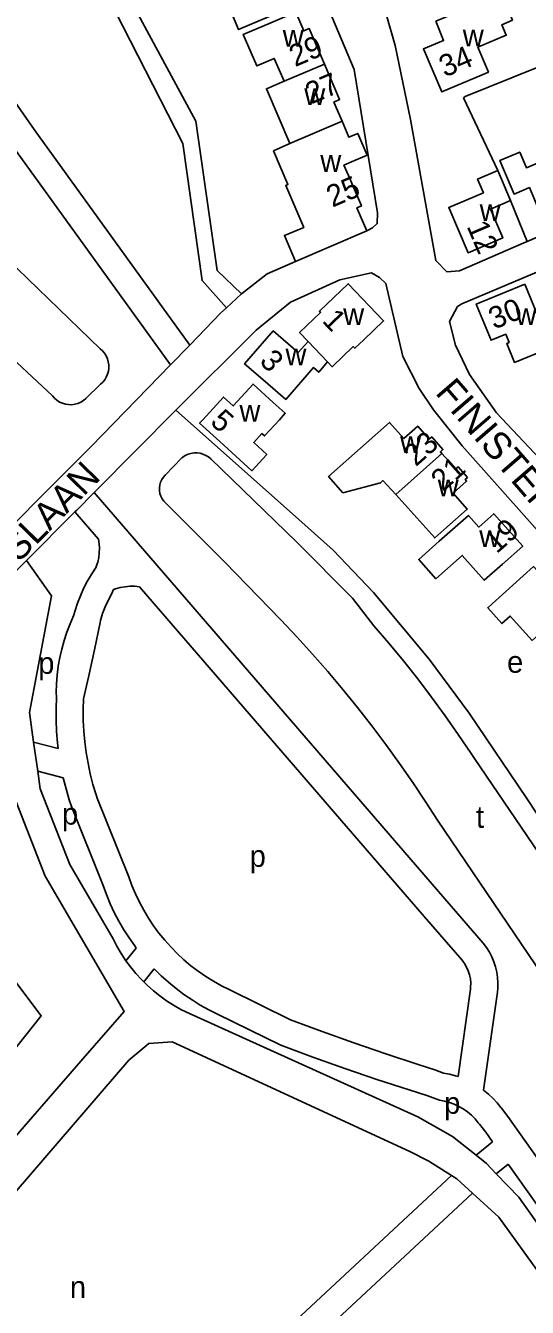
# Model space of a CAD drawing. Extents: x 157768 to 159790, y 387230 to 389604.
# Drawn here: x 158494.9 to 158587.3, y 388836.6 to 389072.5 of the extents above; entities that cross this region are included whole.
import ezdxf

# ---------------------------------------------------------------- set-up
doc = ezdxf.new("R2010")
doc.units = 0
for name, color, linetype in [('BLT_Basislijn', 7, 'Continuous'), ('BLT_Bebouwing', 7, 'Continuous'), ('BLT_Centroide', 7, 'Continuous'), ('BLT_Huisnummer', 7, 'Continuous'), ('BLT_Onderverdeling_panden', 7, 'Continuous'), ('BLT_Straatnaam', 7, 'Continuous')]:
    doc.layers.add(name, color=color, linetype=linetype)

msp = doc.modelspace()

# ---------------------------------------------------------------- linework, layer by layer
at = {"layer": 'BLT_Basislijn'}
for p, q in [((158508.64, 389013.04), (158429.01, 389089.98)), ((158509.79, 389078.38), (158523.9, 389050.85)), ((158481.33, 389075.12), (158496.51, 389053.41)), ((158499.88, 389004.38), (158440.44, 389059.82)), ((158496.51, 389053.41), (158525.14, 389013.72)), ((158492.45, 389050.48), (158521.6, 389010.08)), ((158587.26, 389032.8), (158584.19, 389040.36)), ((158534.69, 389023.17), (158531.88, 389020.57)), ((158530.86, 389019.64), (158525.14, 389013.72)), ((158531.88, 389020.57), (158530.86, 389019.64)), ((158525.14, 389013.72), (158521.6, 389010.08)), ((158521.6, 389010.08), (158507.03, 388995.1)), ((158508.74, 389006.56), (158506.05, 389003.88)), ((158522.6, 389001.74), (158507.88, 388986.94)), ((158543.49, 388983.19), (158522.6, 389001.74)), ((158501.41, 388989.49), (158507.03, 388995.1)), ((158523.7, 388992.96), (158520.65, 388989.82)), ((158475.19, 388963.13), (158501.41, 388989.49)), ((158507.54, 388986.6), (158504.35, 388983.38)), ((158507.88, 388986.94), (158507.54, 388986.6)), ((158507.54, 388986.6), (158572.06, 388911.82)), ((158504.01, 388983.04), (158495.11, 388974.09)), ((158504.35, 388983.38), (158504.01, 388983.04)), ((158504.01, 388983.04), (158508.34, 388978.02)), ((158551.51, 388975.99), (158543.49, 388983.19)), ((158558.95, 388968.23), (158551.51, 388975.99)), ((158495.11, 388974.09), (158491.53, 388970.49)), ((158507.9, 388972.88), (158507.02, 388971.45)), ((158511.09, 388968.74), (158510.72, 388967.89)), ((158515.9, 388969.26), (158568.27, 388908.55)), ((158569.2, 388955.93), (158558.95, 388968.23)), ((158576.56, 388946.02), (158569.2, 388955.93)), ((158587.2, 388930.29), (158576.56, 388946.02)), ((158496.4, 388940.66), (158500.94, 388939.48)), ((158496.4, 388940.66), (158497.16, 388935.3)), ((158577.53, 388937.65), (158630.85, 388859)), ((158497.16, 388935.3), (158501.88, 388934.07)), ((158508.1, 388930.37), (158513.93, 388915.9)), ((158592.67, 388921.92), (158587.2, 388930.29)), ((158503.36, 388928.79), (158509.2, 388914.28)), ((158620.33, 388853.08), (158570.71, 388926.29)), ((158572.06, 388911.82), (158579.17, 388903.66)), ((158568.27, 388908.55), (158575.27, 388900.53)), ((158515.29, 388902.77), (158513.4, 388900.44)), ((158518.61, 388898.92), (158516.68, 388896.55)), ((158532.39, 388895.13), (158543.68, 388889.56)), ((158576.81, 388895.22), (158574.52, 388879.1)), ((158581.78, 388894.66), (158579.22, 388876.62)), ((158530.25, 388890.61), (158541.91, 388884.88)), ((158570.26, 388880.38), (158571.82, 388879.74)), ((158568.76, 388875.61), (158571.09, 388874.79)), ((158582.5, 388873.28), (158583.7, 388871.74)), ((158583.7, 388871.74), (158616.22, 388825.68)), ((158578.46, 388870.33), (158579.62, 388868.85)), ((158579.62, 388868.85), (158580.87, 388867.08)), ((158580.87, 388867.08), (158577.84, 388864.64)), ((158583.76, 388862.99), (158581.56, 388861.22)), ((158583.76, 388862.99), (158612.63, 388822.1))]:
    msp.add_line(p, q, dxfattribs=at)
for points in [[(158631.85, 389199.23), (158601.81, 389187.85), (158547.63, 389163.08), (158514.51, 389134.71), (158512.92, 389133.02), (158503.21, 389117.99), (158502.57, 389106.88), (158513.55, 389078.5), (158526.29, 389054.94), (158530.22, 389027.48), (158534.69, 389023.17)], [(158642.21, 389173.46), (158620.23, 389166.55), (158608.23, 389161.14), (158592.3, 389152.76), (158561.19, 389133.52), (158547.15, 389123.34), (158541.1, 389118.4), (158539.51, 389116.18), (158538.23, 389113.63), (158537.74, 389111.33), (158537.91, 389105.95), (158555.4, 389064.46), (158559.68, 389038.08), (158559.64, 389036.09), (158558.78, 389035.34), (158557.73, 389034.76)], [(158570.02, 389127.98), (158562.24, 389122.42), (158554.86, 389116.94), (158550.63, 389113.9), (158548.96, 389112.37), (158547.42, 389109.17), (158547.63, 389106.59), (158559.89, 389078.82), (158561.31, 389074.61), (158562.94, 389068.86), (158565.77, 389055.24), (158570.4, 389029.3), (158572.46, 389027.24), (158574.79, 389027.4), (158586.52, 389032.48), (158587.26, 389032.8)], [(158581.82, 389045.89), (158575.55, 389059.22), (158575.85, 389059.48), (158602.65, 389070.31)], [(158587.26, 389032.8), (158605.75, 389040.85), (158638.86, 389054.69), (158639.67, 389055.04)], [(158523.9, 389050.85), (158527.42, 389025.61), (158531.88, 389020.57)], [(158676.68, 388998.31), (158676.06, 388998.04), (158618.1, 388973.01), (158612.83, 388971.24), (158611.36, 388971.19), (158609.4, 388971.76), (158581.6, 389001.27), (158576.65, 389008.33), (158574.06, 389013.7), (158572.94, 389018.07), (158574.41, 389020.81), (158575.24, 389021.35), (158600.07, 389031.82), (158600.89, 389031.72), (158602.08, 389031.43)], [(158534.69, 389023.17), (158539.4, 389026.85), (158544.61, 389029.14)], [(158522.6, 389001.74), (158537.36, 389016.49), (158543.71, 389021.66), (158552.77, 389025.77), (158558.61, 389027.05), (158560.07, 389026.2), (158561.22, 389025.07), (158564.34, 389011.63), (158567.38, 389005.73), (158570.02, 389001.8), (158575.25, 388995.2), (158606.98, 388959.54), (158608.61, 388958.68), (158623.54, 388965.15)], [(158508.64, 389013.04), (158509.07, 389012.65), (158509.44, 389012.22), (158509.75, 389011.73), (158509.99, 389011.21), (158510.15, 389010.66), (158510.24, 389010.09), (158510.24, 389009.51), (158510.17, 389008.94), (158510.02, 389008.39), (158509.79, 389007.86), (158509.49, 389007.37), (158509.13, 389006.93), (158508.74, 389006.56)], [(158506.05, 389003.88), (158505.6, 389003.51), (158505.11, 389003.22), (158504.57, 389002.99), (158504.01, 389002.84), (158503.44, 389002.76), (158502.86, 389002.77), (158502.29, 389002.86), (158501.73, 389003.02), (158501.2, 389003.26), (158500.71, 389003.57), (158500.27, 389003.94), (158499.88, 389004.38)], [(158529, 388992.78), (158528.57, 388993.14), (158528.1, 388993.44), (158527.58, 388993.67), (158527.04, 388993.82), (158526.49, 388993.89), (158525.93, 388993.88), (158525.37, 388993.8), (158524.84, 388993.63), (158524.33, 388993.39), (158523.86, 388993.08), (158523.7, 388992.96)], [(158529, 388992.78), (158544.77, 388977.53), (158555.12, 388967.18), (158559.05, 388962.09)], [(158520.65, 388989.82), (158520.3, 388989.42), (158520.01, 388988.98), (158519.78, 388988.5), (158519.63, 388987.99), (158519.57, 388987.46), (158519.58, 388986.93), (158519.66, 388986.41), (158519.83, 388985.91), (158520.07, 388985.43), (158520.38, 388985), (158520.5, 388984.87)], [(158541.92, 388963.16), (158531.6, 388973.77), (158520.5, 388984.87)], [(158508.34, 388978.02), (158508.47, 388977.18), (158508.52, 388976.33), (158508.49, 388975.47), (158508.39, 388974.62), (158508.2, 388973.79), (158507.93, 388972.98), (158507.9, 388972.88)], [(158495.11, 388974.09), (158499.71, 388967.56), (158495.63, 388946.12), (158496.4, 388940.66)], [(158507.02, 388971.45), (158506.29, 388970.2), (158505.62, 388968.92), (158505.02, 388967.6), (158504.5, 388966.25), (158504.05, 388964.87), (158503.78, 388963.89)], [(158510.72, 388967.89), (158510.11, 388966.73), (158509.58, 388965.54), (158509.12, 388964.32), (158508.73, 388963.07), (158508.63, 388962.67)], [(158515.9, 388969.26), (158515.02, 388969.34), (158514.13, 388969.35), (158513.24, 388969.27), (158512.37, 388969.11), (158511.51, 388968.88), (158511.09, 388968.74)], [(158503.78, 388963.89), (158503.12, 388962.41), (158502.53, 388960.9), (158502.02, 388959.36), (158501.59, 388957.8), (158501.23, 388956.22), (158500.95, 388954.62), (158500.75, 388953.01), (158500.63, 388951.4), (158500.59, 388949.78), (158500.6, 388948.91)], [(158508.63, 388962.67), (158507.61, 388957.63), (158506.52, 388952.61), (158505.6, 388948.66)], [(158541.92, 388963.16), (158544.86, 388960.04), (158547.74, 388956.86), (158550.57, 388953.63), (158553.33, 388950.35), (158556.03, 388947.02), (158558.67, 388943.64), (158561.24, 388940.21), (158563.75, 388936.73), (158566.19, 388933.21), (158568.57, 388929.64), (158570.71, 388926.29)], [(158559.05, 388962.09), (158561.79, 388958.88), (158564.47, 388955.61), (158567.09, 388952.3), (158569.65, 388948.94), (158572.14, 388945.53), (158574.56, 388942.07), (158576.93, 388938.57), (158577.53, 388937.65)], [(158500.6, 388948.91), (158500.54, 388946.82), (158500.55, 388944.73), (158500.64, 388942.64), (158500.82, 388940.56), (158500.94, 388939.48)], [(158505.6, 388948.66), (158505.54, 388946.67), (158505.55, 388944.67), (158505.65, 388942.68), (158505.83, 388940.7), (158506.09, 388938.73), (158506.43, 388936.76), (158506.84, 388934.82), (158507.34, 388932.89), (158507.91, 388930.98), (158508.1, 388930.37)], [(158505.09, 388881.94), (158513.06, 388891.11), (158498.54, 388915.97), (158492.75, 388930.78), (158491.71, 388938.14)], [(158497.16, 388935.3), (158497.62, 388932.05), (158503.05, 388918.14), (158511.05, 388904.46)], [(158501.88, 388934.07), (158502.38, 388932.04), (158502.96, 388930.03), (158503.36, 388928.79)], [(158513.93, 388915.9), (158514.51, 388914.3), (158515.16, 388912.74), (158515.89, 388911.22), (158516.68, 388909.73), (158517.55, 388908.29), (158518.48, 388906.88), (158519.48, 388905.52), (158520.54, 388904.21), (158521.67, 388902.96), (158522.85, 388901.75), (158524.08, 388900.61), (158525.37, 388899.52), (158526.71, 388898.5), (158528.1, 388897.54), (158529.53, 388896.65), (158531.01, 388895.82), (158532.39, 388895.13)], [(158479.43, 388914.71), (158497.83, 388890.31), (158479.42, 388867.16)], [(158509.2, 388914.28), (158509.81, 388912.59), (158510.5, 388910.93), (158511.26, 388909.3), (158512.09, 388907.7), (158513, 388906.14), (158513.97, 388904.62), (158515.01, 388903.15), (158515.29, 388902.77)], [(158511.05, 388904.46), (158511.75, 388903.11), (158512.51, 388901.79), (158513.4, 388900.44)], [(158579.17, 388903.66), (158579.76, 388902.86), (158580.28, 388902.02), (158580.73, 388901.15), (158581.11, 388900.23), (158581.41, 388899.29), (158581.64, 388898.33), (158581.78, 388897.36), (158581.85, 388896.37), (158581.84, 388895.38), (158581.78, 388894.66)], [(158513.4, 388900.44), (158514.25, 388899.29), (158515.21, 388898.11), (158516.24, 388896.98), (158516.68, 388896.55)], [(158518.61, 388898.92), (158519.89, 388897.66), (158521.23, 388896.46), (158522.63, 388895.32), (158524.07, 388894.24), (158525.56, 388893.23), (158527.09, 388892.28), (158528.67, 388891.4), (158530.25, 388890.61)], [(158575.27, 388900.53), (158575.72, 388899.91), (158576.09, 388899.26), (158576.4, 388898.56), (158576.62, 388897.84), (158576.78, 388897.1), (158576.85, 388896.34), (158576.84, 388895.58), (158576.81, 388895.22)], [(158516.68, 388896.55), (158517.32, 388895.91), (158518.46, 388894.9), (158519.64, 388893.95), (158520.88, 388893.06), (158522.16, 388892.24), (158523.49, 388891.48), (158524.52, 388890.96)], [(158524.52, 388890.96), (158567.09, 388871.71), (158573.48, 388868.11), (158577.84, 388864.64)], [(158543.68, 388889.56), (158549.51, 388887.4), (158555.37, 388885.31), (158561.25, 388883.3), (158567.16, 388881.36), (158570.26, 388880.38)], [(158482.23, 388855.29), (158490.58, 388854.93), (158513.94, 388882.12), (158517.63, 388885.18), (158521.9, 388885.49), (158565.66, 388865.34), (158569.12, 388863.56), (158573.32, 388860.89)], [(158541.91, 388884.88), (158547.77, 388882.71), (158553.66, 388880.61), (158559.57, 388878.59), (158565.51, 388876.64), (158568.76, 388875.61)], [(158480.33, 388863.3), (158489.42, 388863.92), (158505.09, 388881.94)], [(158571.82, 388879.74), (158572.93, 388879.53), (158574.03, 388879.25), (158574.52, 388879.1)], [(158579.22, 388876.62), (158580.1, 388875.9), (158580.93, 388875.12), (158581.7, 388874.29), (158582.41, 388873.4), (158582.5, 388873.28)], [(158571.09, 388874.79), (158572.01, 388874.61), (158572.92, 388874.36), (158573.81, 388874.03), (158574.66, 388873.62), (158575.47, 388873.15), (158576.25, 388872.61), (158576.97, 388872), (158577.64, 388871.33), (158578.25, 388870.61), (158578.46, 388870.33)], [(158577.84, 388864.64), (158579.74, 388863.11), (158581.56, 388861.22)], [(158581.56, 388861.22), (158585.68, 388856.94), (158611.28, 388820.76)], [(158573.32, 388860.89), (158540.36, 388830.23), (158522.65, 388820.1)], [(158573.32, 388860.89), (158574.27, 388860.29), (158577.17, 388857.64)], [(158577.17, 388857.64), (158543.35, 388826.18), (158529.74, 388818.4)], [(158577.17, 388857.64), (158582.02, 388853.21), (158589.82, 388842.45), (158607.45, 388816.84)]]:
    msp.add_lwpolyline(points, dxfattribs=at)
at = {"layer": 'BLT_Bebouwing'}
for p, q in [((158584.19, 389040.36), (158581.82, 389045.89)), ((158544.61, 389029.14), (158557.73, 389034.76)), ((158546.92, 389014.39), (158550.48, 389010.65)), ((158571.55, 388993.8), (158563.04, 388986.23))]:
    msp.add_line(p, q, dxfattribs=at)
for points in [[(158539.36, 389087.17), (158527.34, 389082.1), (158529.12, 389077.87), (158531.21, 389078.75), (158534.14, 389071.81), (158536.57, 389072.83), (158543.01, 389075.55), (158542.98, 389076.65), (158542.79, 389077.46), (158542.47, 389078.21), (158542.02, 389078.92), (158541.25, 389079.73), (158540.58, 389081.32), (158546.24, 389083.71), (158543.97, 389089.11), (158539.36, 389087.17)], [(158542.5, 389062.29), (158540.7, 389066.49), (158537.48, 389065.11), (158535, 389070.9), (158540.05, 389073.06), (158544.64, 389075.03), (158546.13, 389071.55), (158547.13, 389071.97), (158549.92, 389065.46)], [(158549.92, 389065.46), (158552.72, 389058.91), (158551.67, 389058.46), (158553.18, 389054.92)], [(158543.56, 389050.85), (158539.26, 389060.9), (158542.5, 389062.29)], [(158553.18, 389054.92), (158554.44, 389051.99), (158556.07, 389052.68), (158557.79, 389048.67), (158554.94, 389047.45), (158553.53, 389046.84), (158554.34, 389044.94), (158556.73, 389039.36), (158555.91, 389039.01), (158557.73, 389034.76)], [(158544.61, 389029.14), (158542.58, 389033.88), (158546.11, 389035.39), (158542.8, 389043.12), (158543.21, 389043.3), (158540.56, 389049.51), (158543.56, 389050.85)], [(158591.74, 389048.34), (158587.1, 389046.37), (158585.88, 389049.26), (158582.21, 389047.71), (158582.88, 389046.13), (158584.83, 389041.52), (158587.65, 389042.72), (158589.84, 389037.56), (158595.32, 389039.88)], [(158581.82, 389045.89), (158578.1, 389044.29), (158579.18, 389041.77), (158572.8, 389039.03), (158576.36, 389030.72), (158582.75, 389033.47), (158580.48, 389038.77), (158584.19, 389040.36)], [(158550.48, 389010.65), (158551.34, 389009.76), (158555.23, 389013.47), (158555.54, 389013.14), (158557.21, 389014.73), (158560.83, 389018.18), (158554.3, 389025.03), (158549, 389019.97), (158549.23, 389019.74), (158545.35, 389016.03), (158546.92, 389014.39)], [(158586.82, 389024.94), (158589.58, 389018.19), (158590.38, 389018.51), (158592.38, 389013.6), (158584.91, 389010.55), (158583.48, 389014.05), (158583.9, 389014.23), (158583.29, 389015.73), (158580.59, 389014.63), (158577.87, 389021.28), (158586.82, 389024.94)], [(158546.92, 389014.39), (158545.1, 389012.34), (158540.5, 389016.34), (158535.25, 389010.31), (158539.02, 389007.03), (158542.8, 389003.74), (158547.89, 389009.59), (158548.87, 389008.73), (158550.48, 389010.65)], [(158527.56, 389000), (158531.36, 389004.17), (158533.15, 389002.53), (158536.81, 389006.55), (158540.51, 389003.18), (158542.71, 389001.18), (158541.64, 389000)], [(158541.64, 389000), (158538.91, 388997.01), (158538.43, 388997.44), (158536.92, 388995.78), (158539.31, 388993.61), (158536.57, 388990.61), (158530.67, 388995.99), (158526.97, 388999.36), (158527.56, 389000)], [(158563.04, 388986.23), (158560.67, 388988.81), (158560.23, 388988.41), (158553.33, 388986.55), (158550.68, 388989.54), (158558.18, 388996.18), (158561.93, 388999.49), (158564.52, 388996.57), (158567.09, 388998.84), (158569.22, 388996.43), (158569.67, 388996.82), (158571.73, 388994.49), (158571.28, 388994.1), (158571.55, 388993.8)], [(158571.55, 388993.8), (158574.08, 388990.93), (158574.53, 388991.33), (158576.25, 388989.38), (158575.81, 388988.99), (158576.1, 388988.66), (158573.61, 388986.46), (158576.2, 388983.53), (158572.46, 388980.22), (158570.23, 388978.25), (158563.04, 388986.23)], [(158582.67, 388973.39), (158579.35, 388970.45), (158575.29, 388975.02), (158570.45, 388970.73), (158567.29, 388974.3), (158571.06, 388977.63), (158576.42, 388982.38), (158578.33, 388980.24), (158581.1, 388982.7), (158586.41, 388976.7), (158582.67, 388973.39)], [(158592.08, 388962.9), (158595.79, 388966.24), (158591.41, 388971.11), (158590.66, 388970.44), (158588.4, 388972.96), (158580.79, 388966.1), (158579.99, 388965.39), (158582.6, 388962.49), (158584.12, 388963.86), (158588.16, 388959.37), (158592.08, 388962.9)]]:
    msp.add_lwpolyline(points, dxfattribs=at)
msp.add_lwpolyline([(158570.4, 389073.32), (158582.45, 389078.41), (158584.53, 389073.54), (158582.55, 389072.69), (158583.38, 389070.76), (158578.17, 389068.54), (158580.12, 389063.99), (158571.55, 389060.33), (158568.13, 389068.24), (158571.86, 389069.81)], close=True, dxfattribs=at)
at = {"layer": 'BLT_Onderverdeling_panden'}
for p, q in [((158542.5, 389062.29), (158549.92, 389065.46)), ((158553.18, 389054.92), (158543.56, 389050.85))]:
    msp.add_line(p, q, dxfattribs=at)

# ---------------------------------------------------------------- texts
at = {"layer": 'BLT_Centroide'}
for s, p in [('w', (158542.25, 389068.66)), ('w', (158575.39, 389068.69)), ('w', (158546.22, 389057.91)), ('w', (158549.17, 389045.62)), ('w', (158578.5, 389036.55)), ('w', (158553.38, 389017.41)), ('w', (158585.12, 389017.44)), ('w', (158542.76, 389010.03)), ('w', (158534.29, 388999.66)), ('w', (158563.85, 388993.88)), ('w', (158570.78, 388985.89)), ('w', (158578.42, 388976.56)), ('p', (158497.26, 388953.22)), ('e', (158583.54, 388953.43)), ('p', (158501.63, 388925.48)), ('t', (158577.82, 388924.89)), ('p', (158536.17, 388917.7)), ('p', (158571.97, 388872.25)), ('n', (158503.09, 388838.38))]:
    msp.add_text(s, height=4, dxfattribs=at).set_placement(p)
at = {"layer": 'BLT_Huisnummer'}
for s, rotation, p in [('29', 23.1833, (158544.53, 389064.87)), ('34', 23.0992, (158572.1, 389062.96)), ('27', 23.1833, (158547.5, 389058.01)), ('25', 23.1833, (158551.38, 389039.01)), ('12', 293.2277, (158576.05, 389035.62)), ('30', 22.235, (158581.16, 389016.57)), ('1', 313.6667, (158549.34, 389018.1)), ('3', 313.6667, (158537.81, 389010.61)), ('5', 317.6508, (158528.73, 388999.36)), ('23', 41.4923, (158566.75, 388991.25)), ('21', 41.4889, (158571.74, 388986.64)), ('19', 41.5212, (158581.62, 388975.22))]:
    msp.add_text(s, height=4, rotation=rotation, dxfattribs=at).set_placement(p)
at = {"layer": 'BLT_Straatnaam'}
for s, rotation, p in [('FINISTERELAAN', 310.8519, (158570.17, 389004.88)), ('REIMSLAAN', 45.6957, (158481.99, 388961.59))]:
    msp.add_text(s, height=5, rotation=rotation, dxfattribs=at).set_placement(p)

doc.saveas('drawing.dxf')
